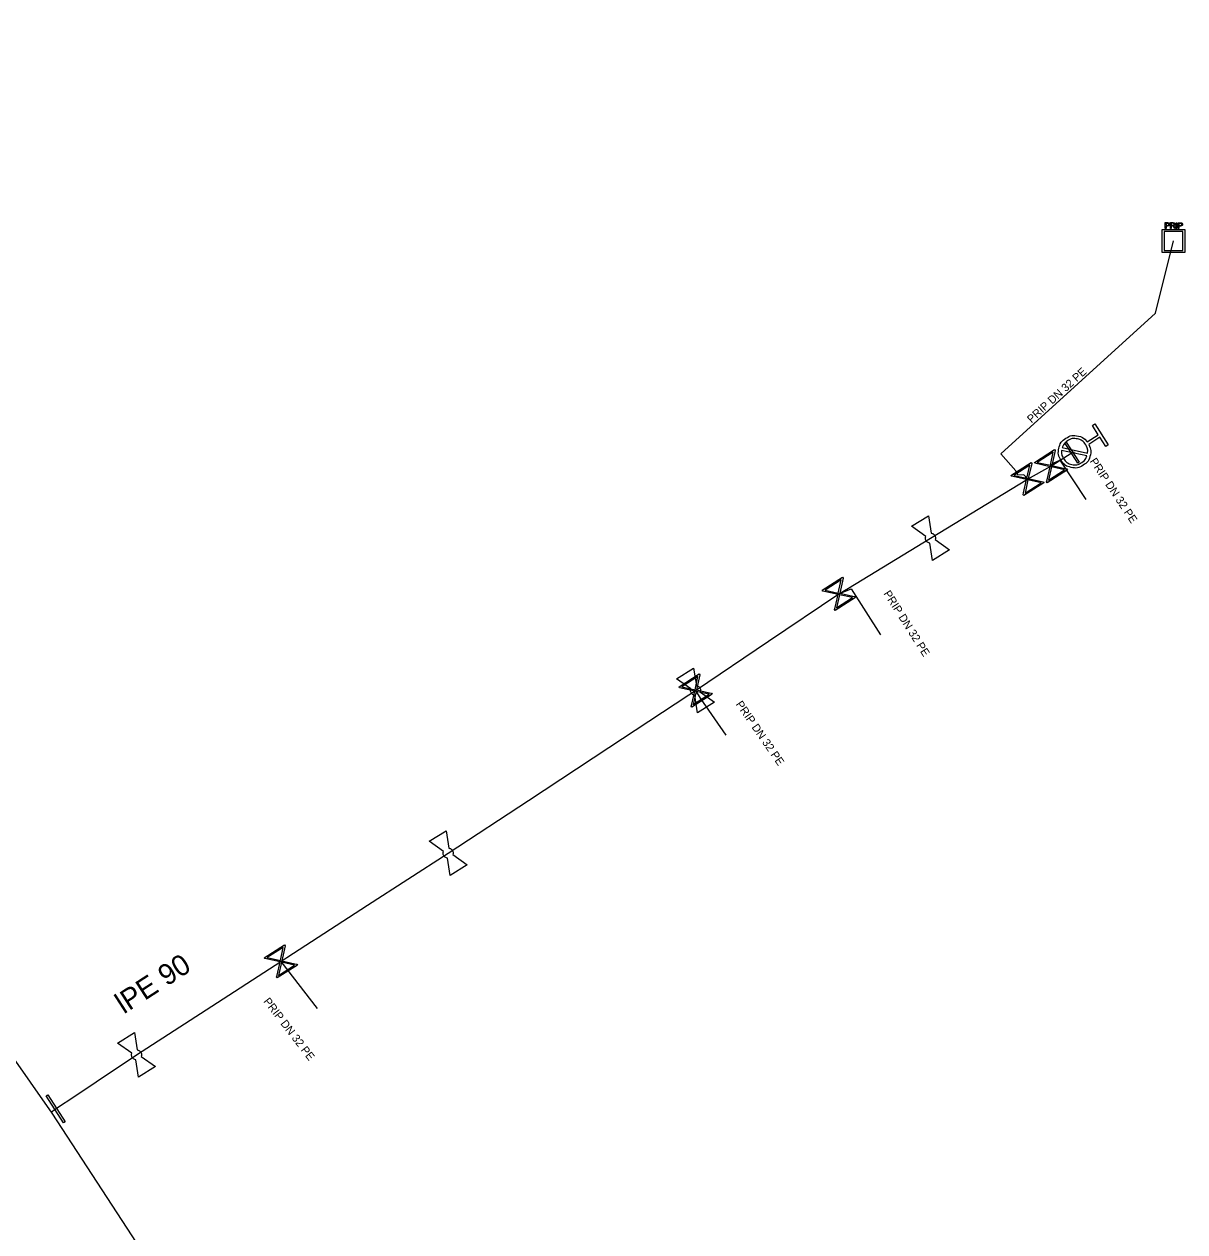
# Model space of a CAD drawing. Extents: x -643544 to -637295, y -1119190 to -1111715.
# Drawn here: x -641380.2 to -641307.7, y -1115296.7 to -1115221.2 of the extents above; entities that cross this region are included whole.
import ezdxf

# ---------------------------------------------------------------- set-up
doc = ezdxf.new("R2010")
doc.units = 0
for name, color, linetype in [('Default', 7, 'Continuous'), ('VP Hydrant', 7, 'Continuous'), ('VP Lomový bod', 7, 'Continuous'), ('VP Popis přípojky', 7, 'Continuous'), ('VP Přípojka', 7, 'Continuous'), ('VP Řad', 7, 'Continuous'), ('VP Řad - popis', 7, 'Continuous'), ('VP Šachta', 7, 'Continuous'), ('VP Šoupě', 7, 'Continuous')]:
    doc.layers.add(name, color=color, linetype=linetype)

msp = doc.modelspace()

# ---------------------------------------------------------------- linework, layer by layer
at = {"layer": 'Default'}
for points in [[(-641308.81, -1115233.595), (-641308.774, -1115233.595), (-641308.755, -1115233.599), (-641308.729, -1115233.604), (-641308.711, -1115233.616), (-641308.692, -1115233.628), (-641308.682, -1115233.65), (-641308.672, -1115233.672), (-641308.672, -1115233.699), (-641308.672, -1115233.745), (-641308.7, -1115233.776), (-641308.729, -1115233.807), (-641308.805, -1115233.807)], [(-641308.805, -1115233.766), (-641308.758, -1115233.766), (-641308.739, -1115233.749), (-641308.721, -1115233.732), (-641308.721, -1115233.7), (-641308.721, -1115233.678), (-641308.732, -1115233.662), (-641308.743, -1115233.646), (-641308.761, -1115233.641), (-641308.773, -1115233.638), (-641308.806, -1115233.638)], [(-641308.415, -1115233.879), (-641308.436, -1115233.846), (-641308.45, -1115233.829), (-641308.463, -1115233.812), (-641308.474, -1115233.806), (-641308.485, -1115233.799), (-641308.496, -1115233.796), (-641308.503, -1115233.794), (-641308.522, -1115233.794)], [(-641308.475, -1115233.754), (-641308.442, -1115233.754), (-641308.424, -1115233.747), (-641308.406, -1115233.74), (-641308.396, -1115233.726), (-641308.387, -1115233.711), (-641308.387, -1115233.693), (-641308.387, -1115233.668), (-641308.406, -1115233.652), (-641308.424, -1115233.635), (-641308.464, -1115233.635)], [(-641308.465, -1115233.595), (-641308.418, -1115233.595), (-641308.393, -1115233.605), (-641308.368, -1115233.615), (-641308.353, -1115233.639), (-641308.338, -1115233.663), (-641308.338, -1115233.693), (-641308.338, -1115233.732), (-641308.363, -1115233.757), (-641308.387, -1115233.783), (-641308.439, -1115233.79), (-641308.42, -1115233.8), (-641308.41, -1115233.809), (-641308.39, -1115233.827), (-641308.371, -1115233.856)], [(-641308.008, -1115233.596), (-641307.972, -1115233.596), (-641307.953, -1115233.6), (-641307.927, -1115233.605), (-641307.909, -1115233.617), (-641307.89, -1115233.629), (-641307.88, -1115233.651), (-641307.87, -1115233.673), (-641307.87, -1115233.7), (-641307.87, -1115233.746), (-641307.898, -1115233.777), (-641307.927, -1115233.809), (-641308.003, -1115233.809)], [(-641308.003, -1115233.767), (-641307.956, -1115233.767), (-641307.937, -1115233.75), (-641307.919, -1115233.733), (-641307.919, -1115233.701), (-641307.919, -1115233.679), (-641307.93, -1115233.663), (-641307.941, -1115233.647), (-641307.959, -1115233.643), (-641307.971, -1115233.639), (-641308.004, -1115233.639)], [(-641313.722, -1115247.45), (-641313.553, -1115247.768), (-641313.632, -1115248.126), (-641313.722, -1115248.529), (-641314.072, -1115248.753), (-641314.421, -1115248.976), (-641314.825, -1115248.887), (-641315.229, -1115248.798), (-641315.453, -1115248.448), (-641315.675, -1115248.101), (-641315.588, -1115247.697), (-641315.5, -1115247.292), (-641315.151, -1115247.069), (-641314.801, -1115246.845), (-641314.397, -1115246.932), (-641314.038, -1115247.008), (-641313.821, -1115247.295)], [(-641313.8, -1115247.994), (-641313.767, -1115247.716), (-641313.925, -1115247.469), (-641314.108, -1115247.185), (-641314.435, -1115247.113), (-641314.763, -1115247.041), (-641315.048, -1115247.223), (-641315.294, -1115247.381), (-641315.381, -1115247.648)], [(-641315.42, -1115247.826), (-641315.449, -1115248.102), (-641315.294, -1115248.346), (-641315.112, -1115248.628), (-641314.784, -1115248.701), (-641314.456, -1115248.774), (-641314.171, -1115248.591), (-641313.928, -1115248.436), (-641313.839, -1115248.172)], [(-641323.565, -1115252.995), (-641323.514, -1115253.003), (-641323.467, -1115253.029), (-641323.392, -1115253.072), (-641323.349, -1115253.141), (-641323.306, -1115253.211), (-641323.303, -1115253.295), (-641323.301, -1115253.35), (-641323.317, -1115253.4)], [(-641323.665, -1115253.614), (-641323.717, -1115253.605), (-641323.765, -1115253.579), (-641323.838, -1115253.538), (-641323.881, -1115253.469), (-641323.924, -1115253.399), (-641323.927, -1115253.312), (-641323.93, -1115253.259), (-641323.913, -1115253.209)], [(-641338.34, -1115263.139), (-641338.392, -1115263.13), (-641338.44, -1115263.104), (-641338.513, -1115263.063), (-641338.556, -1115262.994), (-641338.599, -1115262.924), (-641338.602, -1115262.837), (-641338.605, -1115262.784), (-641338.588, -1115262.734)], [(-641338.24, -1115262.52), (-641338.189, -1115262.528), (-641338.142, -1115262.554), (-641338.067, -1115262.597), (-641338.024, -1115262.666), (-641337.981, -1115262.736), (-641337.978, -1115262.82), (-641337.976, -1115262.875), (-641337.992, -1115262.925)], [(-641353.8, -1115273.299), (-641353.852, -1115273.29), (-641353.9, -1115273.264), (-641353.973, -1115273.223), (-641354.016, -1115273.154), (-641354.059, -1115273.084), (-641354.062, -1115272.997), (-641354.065, -1115272.944), (-641354.048, -1115272.894)], [(-641353.7, -1115272.68), (-641353.649, -1115272.688), (-641353.602, -1115272.714), (-641353.527, -1115272.757), (-641353.484, -1115272.826), (-641353.441, -1115272.896), (-641353.438, -1115272.98), (-641353.436, -1115273.035), (-641353.452, -1115273.085)], [(-641373.17, -1115285.29), (-641373.119, -1115285.298), (-641373.072, -1115285.324), (-641372.997, -1115285.367), (-641372.954, -1115285.436), (-641372.911, -1115285.506), (-641372.908, -1115285.59), (-641372.906, -1115285.645), (-641372.922, -1115285.695)], [(-641373.27, -1115285.909), (-641373.322, -1115285.9), (-641373.37, -1115285.874), (-641373.443, -1115285.833), (-641373.486, -1115285.764), (-641373.529, -1115285.694), (-641373.532, -1115285.607), (-641373.535, -1115285.554), (-641373.518, -1115285.504)]]:
    msp.add_open_spline(points, degree=3, dxfattribs=at)
at = {"layer": 'VP Hydrant'}
for points in [[(-641313.821, -1115247.295), (-641313.13, -1115246.853), (-641313.502, -1115246.272), (-641313.347, -1115246.173), (-641312.505, -1115247.489), (-641312.659, -1115247.588), (-641313.031, -1115247.007), (-641313.722, -1115247.45)], [(-641315.381, -1115247.648), (-641313.8, -1115247.994)], [(-641313.839, -1115248.172), (-641315.42, -1115247.826)]]:
    msp.add_lwpolyline(points, dxfattribs=at)
at = {"layer": 'VP Lomový bod'}
for points in [[(-641324.802, -1115252.568), (-641323.737, -1115251.913), (-641323.565, -1115252.995)], [(-641323.913, -1115253.209), (-641324.802, -1115252.568)], [(-641323.317, -1115253.4), (-641322.428, -1115254.042), (-641323.493, -1115254.697), (-641323.665, -1115253.614)], [(-641339.477, -1115262.093), (-641338.412, -1115261.438), (-641338.24, -1115262.52)], [(-641338.588, -1115262.734), (-641339.477, -1115262.093)], [(-641337.992, -1115262.925), (-641337.103, -1115263.567), (-641338.168, -1115264.222), (-641338.34, -1115263.139)], [(-641354.937, -1115272.253), (-641353.872, -1115271.598), (-641353.7, -1115272.68)], [(-641354.048, -1115272.894), (-641354.937, -1115272.253)], [(-641353.452, -1115273.085), (-641352.563, -1115273.727), (-641353.628, -1115274.382), (-641353.8, -1115273.299)], [(-641374.407, -1115284.863), (-641373.342, -1115284.208), (-641373.17, -1115285.29)], [(-641373.518, -1115285.504), (-641374.407, -1115284.863)], [(-641372.922, -1115285.695), (-641372.033, -1115286.337), (-641373.098, -1115286.992), (-641373.27, -1115285.909)]]:
    msp.add_lwpolyline(points, dxfattribs=at)
at = {"layer": 'VP Přípojka'}
for points in [[(-641317.56, -1115249.62), (-641317.66, -1115249.48), (-641317.79, -1115249.35), (-641318.16, -1115249.37), (-641318.291, -1115249.099), (-641319.224, -1115248.046), (-641309.565, -1115239.248), (-641308.43, -1115234.74)], [(-641316.09, -1115248.81), (-641315.94, -1115248.63), (-641315.54, -1115248.44), (-641313.906, -1115250.892)], [(-641329.34, -1115256.79), (-641328.56, -1115256.47), (-641326.741, -1115259.342)], [(-641338.29, -1115262.83), (-641338.01, -1115263.3)], [(-641338.01, -1115263.3), (-641336.406, -1115265.624)], [(-641364.2, -1115279.76), (-641361.939, -1115282.704)]]:
    msp.add_lwpolyline(points, dxfattribs=at)
at = {"layer": 'VP Řad'}
for points in [[(-641423.43, -1115221.19), (-641423.73, -1115221.34), (-641423.86, -1115221.45), (-641423.249, -1115222.358), (-641420.39, -1115226.59), (-641403.19, -1115251.49), (-641400.693, -1115255.361), (-641392.7, -1115267.76), (-641391.78, -1115269.18), (-641382.45, -1115283.65), (-641378.51, -1115289.24)], [(-641378.553, -1115289.179), (-641378.273, -1115288.977), (-641377.004, -1115288.13), (-641375.74, -1115287.285), (-641373.22, -1115285.6), (-641368.86, -1115282.78), (-641364.2, -1115279.76), (-641363.82, -1115279.51), (-641358.79, -1115276.25), (-641353.75, -1115272.99), (-641348.74, -1115269.7), (-641343.72, -1115266.4), (-641338.71, -1115263.11), (-641338.29, -1115262.83), (-641333.729, -1115259.75), (-641329.34, -1115256.79), (-641328.74, -1115256.43), (-641323.62, -1115253.31), (-641317.56, -1115249.62), (-641316.09, -1115248.81), (-641314.77, -1115247.96), (-641314.61, -1115247.91)], [(-641378.51, -1115289.24), (-641368.547, -1115304.51), (-641362.71, -1115313.57), (-641360.48, -1115316.86), (-641359.21, -1115318.74), (-641356.59, -1115323.27), (-641355.6, -1115324.99), (-641352.91, -1115329.95), (-641351.39, -1115332.29), (-641341.46, -1115347.57), (-641332.97, -1115360.64), (-641332.24, -1115361.74)]]:
    msp.add_lwpolyline(points, dxfattribs=at)
at = {"layer": 'VP Šachta'}
for points in [[(-641307.723, -1115234.017), (-641307.723, -1115235.469), (-641309.137, -1115235.469), (-641309.137, -1115234.017), (-641307.723, -1115234.017)], [(-641309.016, -1115234.141), (-641309.016, -1115235.345), (-641307.844, -1115235.345), (-641307.844, -1115234.141), (-641309.016, -1115234.141)], [(-641308.944, -1115233.954), (-641308.944, -1115233.595), (-641308.81, -1115233.595)], [(-641308.805, -1115233.807), (-641308.898, -1115233.807), (-641308.898, -1115233.954), (-641308.944, -1115233.954)], [(-641308.806, -1115233.638), (-641308.898, -1115233.638), (-641308.898, -1115233.766)], [(-641308.898, -1115233.766), (-641308.805, -1115233.766)], [(-641308.624, -1115233.954), (-641308.624, -1115233.595), (-641308.465, -1115233.595)], [(-641308.522, -1115233.794), (-641308.576, -1115233.794), (-641308.576, -1115233.954), (-641308.624, -1115233.954)], [(-641308.464, -1115233.635), (-641308.576, -1115233.635), (-641308.576, -1115233.754)], [(-641308.576, -1115233.754), (-641308.475, -1115233.754)], [(-641308.371, -1115233.856), (-641308.309, -1115233.954), (-641308.369, -1115233.954), (-641308.415, -1115233.879)], [(-641308.26, -1115233.955), (-641308.26, -1115233.596), (-641308.214, -1115233.596), (-641308.214, -1115233.955), (-641308.26, -1115233.955)], [(-641308.142, -1115233.955), (-641308.142, -1115233.596), (-641308.008, -1115233.596)], [(-641308.003, -1115233.809), (-641308.096, -1115233.809), (-641308.096, -1115233.955), (-641308.142, -1115233.955)], [(-641308.004, -1115233.639), (-641308.096, -1115233.639), (-641308.096, -1115233.767)], [(-641308.096, -1115233.767), (-641308.003, -1115233.767)]]:
    msp.add_lwpolyline(points, dxfattribs=at)
at = {"layer": 'VP Šoupě'}
for points in [[(-641315.132, -1115247.302), (-641314.329, -1115248.568), (-641314.408, -1115248.618), (-641315.211, -1115247.352), (-641315.132, -1115247.302)], [(-641315.055, -1115249.042), (-641316.322, -1115249.845), (-641316.357, -1115249.789), (-641316.325, -1115249.665), (-641316.142, -1115248.845), (-641317.09, -1115248.634), (-641317.125, -1115248.578), (-641315.858, -1115247.775), (-641315.823, -1115247.831), (-641316.037, -1115248.778), (-641315.217, -1115248.961), (-641315.09, -1115248.986), (-641315.055, -1115249.042)], [(-641316.946, -1115248.576), (-641316.123, -1115248.759), (-641315.941, -1115247.938), (-641316.946, -1115248.576)], [(-641316.525, -1115249.852), (-641317.792, -1115250.655), (-641317.827, -1115250.599), (-641317.795, -1115250.475), (-641317.612, -1115249.655), (-641318.56, -1115249.444), (-641318.595, -1115249.388), (-641317.328, -1115248.585), (-641317.293, -1115248.641), (-641317.507, -1115249.588), (-641316.687, -1115249.771), (-641316.56, -1115249.796), (-641316.525, -1115249.852)], [(-641318.416, -1115249.386), (-641317.593, -1115249.569), (-641317.411, -1115248.748), (-641318.416, -1115249.386)], [(-641315.238, -1115249.047), (-641316.056, -1115248.864), (-641316.238, -1115249.681), (-641315.238, -1115249.047)], [(-641316.708, -1115249.857), (-641317.526, -1115249.674), (-641317.708, -1115250.491), (-641316.708, -1115249.857)], [(-641328.305, -1115257.022), (-641329.572, -1115257.825), (-641329.607, -1115257.769), (-641329.575, -1115257.645), (-641329.392, -1115256.825), (-641330.34, -1115256.614), (-641330.375, -1115256.558), (-641329.108, -1115255.755), (-641329.073, -1115255.811), (-641329.287, -1115256.758), (-641328.467, -1115256.941), (-641328.34, -1115256.966), (-641328.305, -1115257.022)], [(-641330.196, -1115256.556), (-641329.373, -1115256.739), (-641329.191, -1115255.918), (-641330.196, -1115256.556)], [(-641328.488, -1115257.027), (-641329.306, -1115256.844), (-641329.488, -1115257.661), (-641328.488, -1115257.027)], [(-641337.255, -1115263.062), (-641338.522, -1115263.865), (-641338.557, -1115263.809), (-641338.525, -1115263.685), (-641338.342, -1115262.865), (-641339.29, -1115262.654), (-641339.325, -1115262.598), (-641338.058, -1115261.795), (-641338.023, -1115261.851), (-641338.237, -1115262.798), (-641337.417, -1115262.981), (-641337.29, -1115263.006), (-641337.255, -1115263.062)], [(-641339.146, -1115262.596), (-641338.323, -1115262.779), (-641338.141, -1115261.958), (-641339.146, -1115262.596)], [(-641337.438, -1115263.067), (-641338.256, -1115262.884), (-641338.438, -1115263.701), (-641337.438, -1115263.067)], [(-641363.165, -1115279.992), (-641364.432, -1115280.795), (-641364.467, -1115280.739), (-641364.435, -1115280.615), (-641364.252, -1115279.795), (-641365.2, -1115279.584), (-641365.235, -1115279.528), (-641363.968, -1115278.725), (-641363.933, -1115278.781), (-641364.147, -1115279.728), (-641363.327, -1115279.911), (-641363.2, -1115279.936), (-641363.165, -1115279.992)], [(-641365.056, -1115279.526), (-641364.233, -1115279.709), (-641364.051, -1115278.888), (-641365.056, -1115279.526)], [(-641363.348, -1115279.997), (-641364.166, -1115279.814), (-641364.348, -1115280.631), (-641363.348, -1115279.997)], [(-641378.756, -1115288.099), (-641377.685, -1115289.788), (-641377.79, -1115289.855), (-641378.862, -1115288.166), (-641378.756, -1115288.099)]]:
    msp.add_lwpolyline(points, dxfattribs=at)

# ---------------------------------------------------------------- texts
at = {"layer": 'VP Popis přípojky'}
for rotation, p in [(42.33068, (-641317.304, -1115246.147)), (303.69007, (-641313.686, -1115248.504)), (302.34595, (-641326.569, -1115256.773)), (304.61302, (-641335.804, -1115263.691)), (307.52436, (-641365.316, -1115282.265))]:
    msp.add_text('PRIP DN 32 PE', height=0.5, rotation=rotation, dxfattribs=at).set_placement(p)
at = {"layer": 'VP Řad - popis'}
msp.add_text('lPE 90', height=1.3, rotation=32.89434, dxfattribs=at).set_placement((-641374.011, -1115283.075))

doc.saveas('drawing.dxf')
